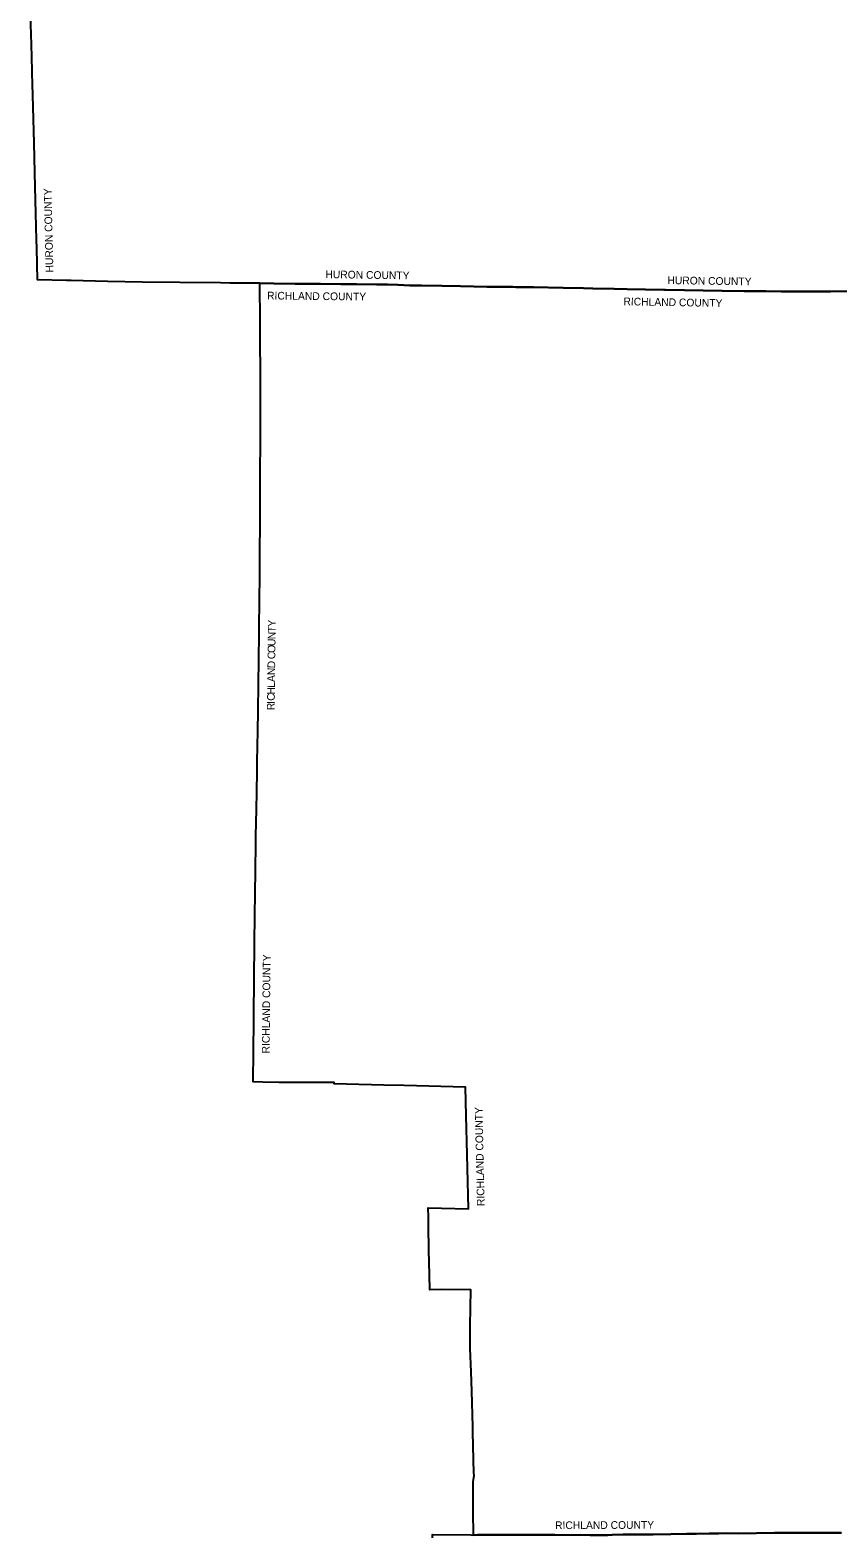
# Model space of a CAD drawing. Extents: x 1874609 to 2204689, y 815661 to 1281160.
# Drawn here: x 1876567 to 1981449, y 928460 to 1124157 of the extents above; entities that cross this region are included whole.
import ezdxf

# ---------------------------------------------------------------- set-up
doc = ezdxf.new("R2010")
doc.units = 0
doc.layers.add('GM_X_Adjacent_County', color=7, linetype='Continuous')
doc.layers.add('GM_X_Adjacent_County_Text', color=7, linetype='Continuous')

msp = doc.modelspace()

# ---------------------------------------------------------------- linework, layer by layer
at = {"layer": 'GM_X_Adjacent_County'}
for points in [[(1987050, 1090265), (1980483, 1090246), (1980314, 1090242), (1974105, 1090244), (1972145, 1090273), (1969288, 1090288), (1966410, 1090333), (1959066, 1090449), (1958836, 1090452), (1954072, 1090523), (1952384, 1090580), (1949649, 1090644), (1948424, 1090671), (1945782, 1090728), (1941930, 1090787), (1939644, 1090815), (1939225, 1090820), (1935870, 1090851), (1932461, 1090922), (1930042, 1090955), (1927403, 1091017), (1925885, 1091013), (1924322, 1091092), (1922982, 1091125), (1922774, 1091135), (1922169, 1091151), (1921884, 1091153), (1921599, 1091154), (1918931, 1091171), (1918654, 1091174), (1916923, 1091195), (1914284, 1091219), (1912817, 1091226), (1910979, 1091244), (1908211, 1091287), (1906380, 1091316), (1904911, 1091322), (1902508, 1091333), (1901288, 1091338), (1895989, 1091393), (1891128, 1091458), (1886635, 1091531), (1886615, 1091531), (1881911, 1091645), (1881279, 1091661), (1877520, 1091751), (1877423, 1095864), (1877398, 1096957), (1877316, 1100410), (1877236, 1103802), (1877096, 1109482), (1876969, 1114209), (1876868, 1117175), (1876866, 1117247), (1876822, 1118550), (1876814, 1118769), (1876810, 1118889), (1876727, 1122336), (1876692, 1123540), (1876567, 1127687)], [(1981906, 929112), (1977276, 929098), (1976549, 929096), (1973229, 929089), (1968500, 929038), (1967022, 929051), (1965966, 929036), (1964738, 929020), (1963113, 928985), (1961985, 928970), (1961959, 928969), (1961813, 928963), (1959742, 928940), (1957476, 928914), (1955313, 928900), (1953542, 928878), (1952146, 928858), (1951568, 928828), (1949992, 928829), (1949281, 928821), (1944689, 928838), (1941462, 928831), (1934664, 928840), (1934122, 928828), (1934121, 929197), (1934107, 931513), (1934114, 935137), (1934115, 935394), (1934113, 935746), (1934134, 936040), (1934141, 936112), (1934165, 936177), (1934187, 936214), (1934202, 936590), (1934195, 936859), (1934067, 942157), (1934048, 942901), (1933939, 947488), (1933836, 950026), (1933720, 953054), (1933717, 954747), (1933713, 955812), (1933723, 955963), (1933801, 960656), (1930020, 960674), (1928467, 960653), (1928425, 962614), (1928357, 965797), (1928289, 968947), (1928288, 969028), (1928303, 970087), (1928265, 971283), (1929986, 971246), (1933485, 971181), (1933364, 976428), (1933307, 978234), (1933172, 983252), (1933106, 986948), (1925127, 987155), (1922491, 987223), (1916031, 987390), (1916031, 987559), (1908915, 987558), (1906801, 987606), (1905517, 987636), (1905593, 995608), (1905658, 1001622), (1905677, 1002876), (1905690, 1003680), (1905696, 1006401), (1905726, 1008504), (1905735, 1008899), (1905761, 1009922), (1905777, 1011390), (1905788, 1012131), (1905793, 1012545), (1905798, 1012916), (1905820, 1014268), (1905823, 1014559), (1905824, 1014661), (1905827, 1015047), (1905830, 1015419), (1905858, 1018256), (1905885, 1019159), (1905892, 1019572), (1905953, 1022982), (1905997, 1025247), (1906049, 1027986), (1906066, 1029248), (1906121, 1033226), (1906156, 1035749), (1906158, 1035904), (1906293, 1045766), (1906315, 1047346), (1906332, 1049367), (1906371, 1054187), (1906394, 1056901), (1906416, 1059592), (1906455, 1064434), (1906457, 1067515), (1906459, 1069955), (1906460, 1071814), (1906461, 1072840), (1906463, 1075518), (1906466, 1080020), (1906443, 1083549), (1906421, 1086200), (1906380, 1091316), (1908211, 1091287), (1910979, 1091244), (1912817, 1091226), (1914284, 1091219), (1916923, 1091195), (1918654, 1091174), (1918931, 1091171), (1921599, 1091154), (1921884, 1091153), (1922169, 1091151), (1922774, 1091135), (1922982, 1091125), (1924322, 1091092), (1925885, 1091013), (1927403, 1091017), (1930042, 1090955), (1932461, 1090922), (1935870, 1090851), (1939225, 1090820), (1939644, 1090815), (1941930, 1090787), (1945782, 1090728), (1948424, 1090671), (1949649, 1090644), (1952384, 1090580), (1954072, 1090523), (1958836, 1090452), (1959066, 1090449), (1966410, 1090333), (1969288, 1090288), (1972145, 1090273), (1974105, 1090244), (1980314, 1090242), (1980483, 1090246), (1987050, 1090265)], [(1928810, 928443), (1928810, 928882), (1933789, 928831), (1934122, 928828), (1934664, 928840), (1941462, 928831), (1944689, 928838), (1949281, 928821), (1949992, 928829), (1951568, 928828), (1952146, 928858), (1953542, 928878), (1955313, 928900), (1957476, 928914), (1959742, 928940), (1961813, 928963), (1961959, 928969), (1961985, 928970), (1963113, 928985), (1964738, 929020), (1965966, 929036), (1967022, 929051), (1968500, 929038), (1973229, 929089), (1976549, 929096), (1977276, 929098), (1981906, 929112)]]:
    msp.add_lwpolyline(points, dxfattribs=at)

# ---------------------------------------------------------------- texts
at = {"layer": 'GM_X_Adjacent_County_Text'}
for s, rotation, p in [('HURON COUNTY', 91.33722, (1879586, 1092717)), ('HURON COUNTY', 359.12538, (1914901, 1091975)), ('HURON COUNTY', 359.096, (1959312, 1091200)), ('RICHLAND COUNTY', 359.35918, (1907332, 1089208)), ('RICHLAND COUNTY', 358.96522, (1953599, 1088457)), ('Y', 89.31111, (1908444, 1046721)), ('U', 89.31138, (1908414, 1044204)), ('N', 89.31138, (1908425, 1045089)), ('T', 89.31149, (1908435, 1045973)), ('C', 89.31149, (1908394, 1042506)), ('O', 89.31111, (1908403, 1043320)), ('N', 89.31138, (1908369, 1040434)), ('D', 89.31138, (1908379, 1041318)), ('L', 89.31117, (1908349, 1038802)), ('A', 89.31138, (1908358, 1039550)), ('C', 89.32094, (1908329, 1037103)), ('H', 89.31301, (1908339, 1037917)), ('R', 89.5088, (1908317, 1035881)), ('I', 89.34487, (1908324, 1036694)), ('RICHLAND COUNTY', 89.3778, (1907654, 991326)), ('RICHLAND COUNTY', 91.26131, (1935585, 971531)), ('RICHLAND COUNTY', 0.25788, (1944737, 929589))]:
    msp.add_text(s, height=1000, rotation=rotation, dxfattribs=at).set_placement(p)

doc.saveas('drawing.dxf')
